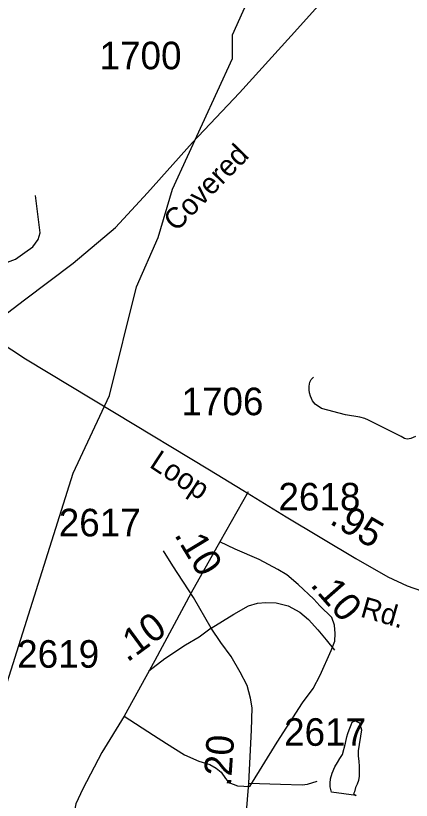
# Model space of a CAD drawing. Extents: x 2169602 to 2449496, y 721995 to 810662.
# Drawn here: x 2412893 to 2414687, y 765090 to 768646 of the extents above; entities that cross this region are included whole.
import ezdxf

# ---------------------------------------------------------------- set-up
doc = ezdxf.new("R2010")
doc.units = 0
doc.layers.add('Default', color=7, linetype='Continuous')

msp = doc.modelspace()

# ---------------------------------------------------------------- linework, layer by layer
at = {"layer": 'Default'}
for points in [[(2413539.4, 767641.1), (2413604.4, 767859.6), (2413876.5, 768451.1), (2413875.5, 768559.4), (2414007.6, 768851.9), (2413972.5, 769026.4), (2413805.6, 769210.3), (2413771.6, 769299.5), (2413769.5, 769552.2), (2413926.6, 769936), (2414108.5, 770102.8), (2414640.6, 770246.2), (2414955.5, 770515.3), (2415130.5, 770616.7), (2415254.5, 770660.1), (2415495.4, 770868.4), (2416050.5, 771463.9), (2416156.5, 771720.9), (2416289.6, 771849.4), (2416547.6, 771890.1), (2416630.6, 771934.3)], [(2412744.7, 767215.6), (2412933.5, 767357.8), (2413153.1, 767524.1), (2413344.7, 767686), (2413490.1, 767843.3), (2413694.5, 768070.8), (2413907.4, 768296.6), (2414142.6, 768554.9), (2414347.9, 768784.1)], [(2412506.5, 767393.5), (2412545.9, 767455.1), (2412602.3, 767499.5), (2412646.8, 767521.8), (2412677.6, 767530.3), (2412711.8, 767528.6), (2412776.8, 767521.8), (2412844.3, 767523.5), (2412892.2, 767542.3), (2412935, 767573.1), (2412970.9, 767598.7), (2412994.9, 767631.2), (2413003.4, 767662), (2412982.9, 767831.4)], [(2410259.6, 763129.4), (2410273.3, 763184.2), (2410447.4, 763394), (2411309.5, 764163.6), (2411417.5, 764223.7), (2411725.5, 764233.9), (2411941.4, 764341), (2412322.4, 764710.5), (2412628.4, 765202.9), (2412710.4, 765388.2), (2412817.4, 765513.8), (2413153.5, 766573.1), (2413318.4, 766924), (2413440.4, 767416.9), (2413539.4, 767641.1)], [(2412744.7, 767215.6), (2412936.9, 767090), (2413340.2, 766847.2), (2413771.8, 766587.7), (2413922.4, 766496.2), (2414119.5, 766374.8), (2414434.7, 766185.2), (2414579.4, 766102.8), (2414668.3, 766061.3), (2414732.4, 766038.8)], [(2414706.2, 766739.1), (2414685, 766729.8), (2414676.8, 766728.2), (2414667.5, 766727.2), (2414655.7, 766729.3), (2414640.2, 766738), (2414492.5, 766813.2), (2414475.6, 766819.9), (2414453.5, 766826.1), (2414388.5, 766836.4), (2414280, 766866.2), (2414250.6, 766884.8), (2414238.8, 766900.2), (2414230, 766921.4), (2414224.9, 766936.8), (2414222.8, 766950.2), (2414223.3, 766966.7), (2414226.4, 766985.3), (2414232.6, 766997.1), (2414242.4, 767007.4)], [(2413947.4, 766488), (2413818.9, 766262.1)], [(2413818.9, 766262.1), (2413688.9, 766030.1), (2413523, 765723.2), (2413385.2, 765470.9)], [(2413954.4, 765153.2), (2414079, 765354.1), (2414193.5, 765531.7), (2414241.8, 765597.1), (2414272.9, 765657.8), (2414323.6, 765768.4), (2414339.1, 765812), (2414340.7, 765846.3), (2414337.6, 765883.7), (2414326.7, 765917.9), (2414272.2, 765970.9), (2414244.1, 766002), (2414173.3, 766067.4), (2414121.9, 766112.6), (2414081.4, 766136), (2413997.3, 766181.1), (2413888.2, 766227.9), (2413818.9, 766262.1)], [(2413779.5, 765870.3), (2413698.5, 766009), (2413605.1, 766152.2), (2413563, 766220.8)], [(2413779.5, 765870.3), (2413881.5, 765934.2), (2413948.5, 765971.6), (2413989, 765984), (2414026.4, 765987.1), (2414073.1, 765985.6), (2414127.6, 765971.6), (2414180.6, 765942), (2414221.1, 765909.3), (2414263.1, 765862.5), (2414300.5, 765817.4), (2414337.9, 765770.7)], [(2413779.5, 765870.3), (2413725, 765829.8), (2413662.7, 765792.5), (2413569.3, 765731.7), (2413496, 765675.6)], [(2413914.6, 764719.7), (2413918.2, 764800.8), (2413931.4, 764926.5), (2413938.4, 765019.9), (2413949.3, 765167.9), (2413962.5, 765407.8), (2413965.6, 765509), (2413957.9, 765552.6), (2413942.3, 765610.2), (2413911.1, 765671), (2413869.9, 765741.1), (2413823.1, 765804.9), (2413779.5, 765870.3)], [(2413385.2, 765470.9), (2413283.9, 765307.4), (2413196.7, 765142.3), (2413165.6, 765073.8), (2413159.3, 765042.6), (2413145.3, 765017.7)], [(2413385.2, 765470.9), (2413518.3, 765385.3), (2413576, 765347.9), (2413658.5, 765296.5), (2413723.9, 765266.9), (2413773.8, 765252.9), (2413801.8, 765235.7), (2413825.2, 765217), (2413843.9, 765189), (2413859.4, 765170.3), (2413898.4, 765156.3), (2413928, 765154.7), (2413954.4, 765153.2)], [(2414436.9, 765112), (2414324.8, 765127.3), (2414319, 765151.3), (2414318.6, 765167.2), (2414320.7, 765187.1), (2414328.5, 765213.1), (2414340.4, 765241.4), (2414352.2, 765261), (2414362.5, 765279.4), (2414371.9, 765293.3), (2414374, 765297.5), (2414387.7, 765349.4), (2414393.7, 765377.3), (2414399.4, 765393.5), (2414405.4, 765409.6), (2414413.4, 765431.5), (2414419.1, 765443.6), (2414425.2, 765447.5), (2414435.5, 765449.6), (2414443.3, 765445.6), (2414451.1, 765441.6), (2414461.5, 765409.6), (2414446, 765313.8), (2414446.2, 765289.9), (2414448, 765267.7), (2414450.5, 765243.8), (2414450.5, 765217.8), (2414450.9, 765199.9), (2414446.6, 765179.8), (2414441, 765163.7), (2414433.2, 765147.8), (2414428.9, 765127.8), (2414425.2, 765119.8), (2414436.9, 765112)], [(2413949.3, 765167.9), (2414093.4, 765163.2), (2414191.5, 765160.1), (2414216.4, 765163.2), (2414260, 765177.2)]]:
    msp.add_lwpolyline(points, dxfattribs=at)

# ---------------------------------------------------------------- texts
for s, p in [('1700', (2413272.9, 768402.8)), ('1706', (2413644.4, 766835.2)), ('2618', (2414084, 766403.5)), ('2617', (2413087.9, 766286.2)), ('2619', (2412899.6, 765690.9)), ('2617', (2414109.7, 765337))]:
    msp.add_text(s, height=125, dxfattribs=at).set_placement(p)
for s, height, rotation, p in [('Covered', 95, 45.7401, (2413621.3, 767663.4)), ('Loop', 95, 326.7311, (2413494.3, 766602.7)), ('.95', 125, 329.4863, (2414311.2, 766346.1)), ('.10', 125, 301.2068, (2413609.4, 766293.7)), ('.10', 125, 311.3339, (2414224.9, 766064.7)), ('Rd.', 95, 343.9676, (2414451.3, 765923)), ('.10', 125, 36.336, (2413398.9, 765712.8)), ('.20', 125, 86.0127, (2413868.2, 765150.4))]:
    msp.add_text(s, height=height, rotation=rotation, dxfattribs=at).set_placement(p)

doc.saveas('drawing.dxf')
